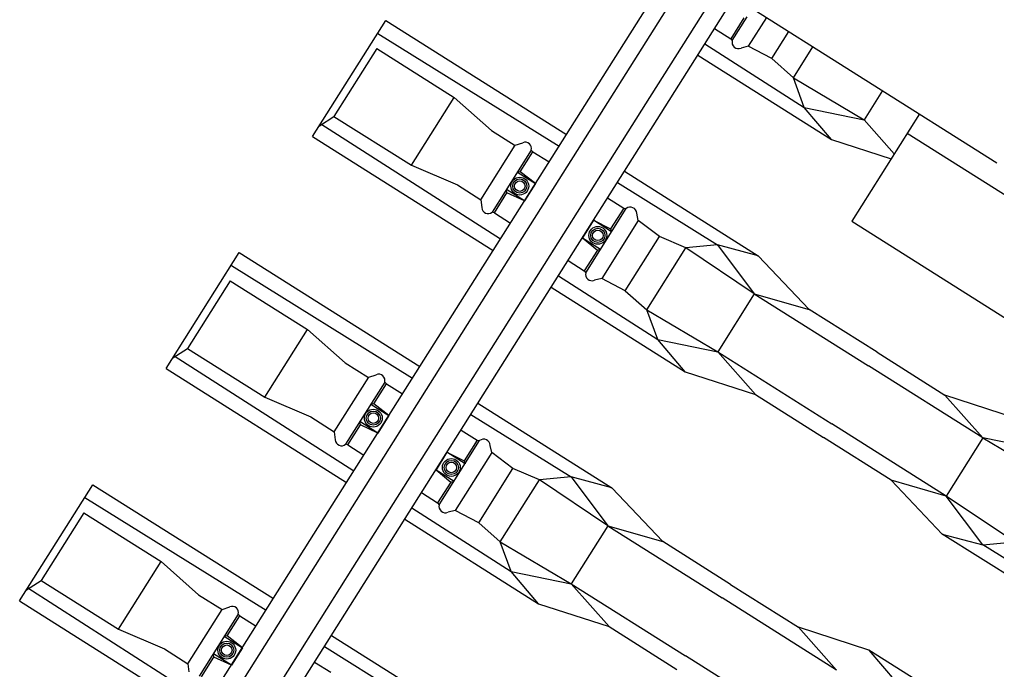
# Model space of a CAD drawing. Extents: x -7483133 to -743169, y -11317770 to -1127091.
# Drawn here: x -743178.179 to -743176.043, y -1127101.966 to -1127100.545 of the extents above; entities that cross this region are included whole.
import ezdxf

# ---------------------------------------------------------------- set-up
doc = ezdxf.new("R2010")
doc.units = 0
doc.layers.add('KOL_ROST', color=7, linetype='Continuous')
doc.layers.add('PREJEZD_KCE', color=7, linetype='Continuous')

msp = doc.modelspace()

# ---------------------------------------------------------------- linework, layer by layer
at = {"layer": 'KOL_ROST'}
for p, q in [((-743176.9035, -1127100.6693), (-743176.7433, -1127100.4156)), ((-743176.8704, -1127100.6902), (-743176.7103, -1127100.4365)), ((-743176.8096, -1127100.7287), (-743176.6494, -1127100.4749)), ((-743176.7765, -1127100.7495), (-743176.6163, -1127100.4958)), ((-743177.5385, -1127100.8007), (-743177.3783, -1127100.547)), ((-743177.3783, -1127100.547), (-743176.9836, -1127100.7962)), ((-743177.3956, -1127100.575), (-743176.9996, -1127100.8216)), ((-743176.6595, -1127100.5642), (-743176.6244, -1127100.5868)), ((-743176.5345, -1127100.6303), (-743176.4971, -1127100.5711)), ((-743177.3982, -1127100.6084), (-743177.4916, -1127100.7564)), ((-743177.3982, -1127100.6084), (-743177.229, -1127100.7152)), ((-743176.6809, -1127100.598), (-743176.4636, -1127100.7372)), ((-743176.5861, -1127100.6033), (-743176.6018, -1127100.6074)), ((-743176.5345, -1127100.6303), (-743176.5861, -1127100.6033)), ((-743176.4874, -1127100.6719), (-743176.4447, -1127100.6041)), ((-743176.6964, -1127100.6227), (-743176.4039, -1127100.8074)), ((-743177.2238, -1127101.1767), (-743176.9035, -1127100.6693)), ((-743176.4636, -1127100.7372), (-743176.4874, -1127100.6719)), ((-743177.1907, -1127101.1976), (-743176.8704, -1127100.6902)), ((-743176.2925, -1127100.7002), (-743176.3325, -1127100.7637)), ((-743177.3225, -1127100.8631), (-743177.229, -1127100.7152)), ((-743177.229, -1127100.7152), (-743177.1471, -1127100.7876)), ((-743177.229, -1127100.7152), (-743177.1471, -1127100.7876)), ((-743177.1298, -1127101.236), (-743176.8096, -1127100.7287)), ((-743176.4039, -1127100.8074), (-743176.4636, -1127100.7372)), ((-743176.4636, -1127100.7372), (-743176.3325, -1127100.7637)), ((-743177.5235, -1127100.777), (-743177.4916, -1127100.7564)), ((-743177.4916, -1127100.7564), (-743177.3225, -1127100.8631)), ((-743177.0968, -1127101.2569), (-743176.7765, -1127100.7495)), ((-743176.3325, -1127100.7637), (-743176.2667, -1127100.8382)), ((-743177.5205, -1127100.7728), (-743177.1276, -1127101.0244)), ((-743177.1471, -1127100.7876), (-743177.0956, -1127100.8198)), ((-743177.1471, -1127100.7876), (-743177.0956, -1127100.8198)), ((-743177.5385, -1127100.8007), (-743177.1437, -1127101.0499)), ((-743176.4039, -1127100.8074), (-743176.2739, -1127100.8496)), ((-743177.0956, -1127100.8197), (-743177.0789, -1127100.8141)), ((-743177.0956, -1127100.8197), (-743177.0789, -1127100.8141)), ((-743177.0568, -1127100.8341), (-743177.0213, -1127100.856)), ((-743177.3225, -1127100.8631), (-743177.2218, -1127100.906)), ((-743177.0844, -1127100.8777), (-743177.0908, -1127100.8785)), ((-743177.0908, -1127100.8785), (-743177.0513, -1127100.9035)), ((-743177.0513, -1127100.9035), (-743177.0844, -1127100.8777)), ((-743176.8566, -1127100.8764), (-743176.564, -1127101.0611)), ((-743177.2218, -1127100.906), (-743177.1706, -1127100.9386)), ((-743177.1136, -1127100.9238), (-743177.1148, -1127100.9165)), ((-743177.0753, -1127100.9414), (-743177.1148, -1127100.9165)), ((-743177.0513, -1127100.9035), (-743177.0753, -1127100.9414)), ((-743176.8721, -1127100.901), (-743176.6531, -1127101.0373)), ((-743177.0753, -1127100.9414), (-743177.1136, -1127100.9238)), ((-743176.8935, -1127100.9349), (-743176.858, -1127100.9569)), ((-743177.1706, -1127100.9386), (-743177.1684, -1127100.956)), ((-743177.1409, -1127100.9674), (-743177.1059, -1127100.99)), ((-743176.8266, -1127100.9843), (-743176.8296, -1127100.9684)), ((-743176.9243, -1127100.9837), (-743176.9483, -1127101.0217)), ((-743176.8848, -1127101.0086), (-743176.9243, -1127100.9837)), ((-743176.9243, -1127100.9837), (-743176.8868, -1127101.0025)), ((-743176.8868, -1127101.0025), (-743176.8848, -1127101.0086)), ((-743176.7801, -1127101.0193), (-743176.8266, -1127100.9843)), ((-743176.9483, -1127101.0217), (-743176.9088, -1127101.0466)), ((-743176.9483, -1127101.0217), (-743176.9159, -1127101.0487)), ((-743176.8548, -1127101.1377), (-743176.7801, -1127101.0193)), ((-743176.7223, -1127101.0439), (-743176.7801, -1127101.0193)), ((-743176.8077, -1127101.1792), (-743176.7223, -1127101.0439)), ((-743176.6531, -1127101.0373), (-743176.7223, -1127101.0439)), ((-743176.5728, -1127101.1442), (-743176.7223, -1127101.0439)), ((-743176.564, -1127101.0611), (-743176.6531, -1127101.0373)), ((-743176.6531, -1127101.0373), (-743176.5728, -1127101.1442)), ((-743177.8588, -1127101.308), (-743177.6986, -1127101.0543)), ((-743177.6986, -1127101.0543), (-743177.3039, -1127101.3035)), ((-743176.9159, -1127101.0487), (-743176.9088, -1127101.0466)), ((-743176.564, -1127101.0611), (-743176.4526, -1127101.1787)), ((-743177.7159, -1127101.0823), (-743177.3199, -1127101.3289)), ((-743176.9798, -1127101.0715), (-743176.9447, -1127101.0942)), ((-743177.0011, -1127101.1054), (-743176.7839, -1127101.2445)), ((-743177.7184, -1127101.1157), (-743177.8119, -1127101.2637)), ((-743177.7184, -1127101.1157), (-743177.5493, -1127101.2225)), ((-743177.0167, -1127101.1301), (-743176.7242, -1127101.3147)), ((-743176.9064, -1127101.1107), (-743176.922, -1127101.1148)), ((-743176.8548, -1127101.1377), (-743176.9064, -1127101.1107)), ((-743176.5728, -1127101.1442), (-743176.6528, -1127101.2711)), ((-743176.5728, -1127101.1442), (-743176.4526, -1127101.1787)), ((-743176.5728, -1127101.1442), (-743176.323, -1127101.3019)), ((-743177.5441, -1127101.684), (-743177.2238, -1127101.1767)), ((-743176.7839, -1127101.2445), (-743176.8077, -1127101.1792)), ((-743176.3043, -1127101.2723), (-743176.4526, -1127101.1787)), ((-743177.511, -1127101.7049), (-743177.1907, -1127101.1976)), ((-743177.6427, -1127101.3705), (-743177.5493, -1127101.2225)), ((-743177.5493, -1127101.2225), (-743177.4673, -1127101.295)), ((-743177.5493, -1127101.2225), (-743177.4673, -1127101.295)), ((-743177.4501, -1127101.7434), (-743177.1298, -1127101.236)), ((-743177.4171, -1127101.7642), (-743177.0968, -1127101.2569)), ((-743176.7242, -1127101.3147), (-743176.7839, -1127101.2445)), ((-743176.7839, -1127101.2445), (-743176.6528, -1127101.2711)), ((-743177.8438, -1127101.2844), (-743177.8119, -1127101.2637)), ((-743177.8408, -1127101.2802), (-743177.4479, -1127101.5317)), ((-743177.8119, -1127101.2637), (-743177.6427, -1127101.3705)), ((-743176.6528, -1127101.2711), (-743176.57, -1127101.3647)), ((-743176.3043, -1127101.2723), (-743176.1559, -1127101.366)), ((-743177.4673, -1127101.295), (-743177.4159, -1127101.3271)), ((-743177.4673, -1127101.295), (-743177.4159, -1127101.3271)), ((-743177.8588, -1127101.308), (-743177.464, -1127101.5572)), ((-743177.4158, -1127101.327), (-743177.3992, -1127101.3215)), ((-743177.4158, -1127101.327), (-743177.3992, -1127101.3215)), ((-743176.7242, -1127101.3147), (-743176.57, -1127101.3647)), ((-743176.0731, -1127101.4596), (-743176.323, -1127101.3019)), ((-743177.3771, -1127101.3415), (-743177.3416, -1127101.3633)), ((-743176.57, -1127101.3647), (-743176.4217, -1127101.4584)), ((-743177.6427, -1127101.3705), (-743177.5421, -1127101.4133)), ((-743177.4047, -1127101.385), (-743177.4111, -1127101.3859)), ((-743177.4111, -1127101.3859), (-743177.3716, -1127101.4108)), ((-743177.3716, -1127101.4108), (-743177.4047, -1127101.385)), ((-743177.1769, -1127101.3837), (-743176.8843, -1127101.5684)), ((-743176.0018, -1127101.416), (-743176.1559, -1127101.366)), ((-743176.0731, -1127101.4596), (-743176.1559, -1127101.366)), ((-743177.5421, -1127101.4133), (-743177.4909, -1127101.4459)), ((-743177.4338, -1127101.4312), (-743177.4351, -1127101.4239)), ((-743177.3956, -1127101.4488), (-743177.4351, -1127101.4239)), ((-743177.3716, -1127101.4108), (-743177.3956, -1127101.4488)), ((-743177.1924, -1127101.4083), (-743176.9734, -1127101.5447)), ((-743177.4909, -1127101.4459), (-743177.4887, -1127101.4634)), ((-743177.3956, -1127101.4488), (-743177.4338, -1127101.4312)), ((-743177.2138, -1127101.4423), (-743177.1783, -1127101.4642)), ((-743176.2734, -1127101.552), (-743176.4217, -1127101.4584)), ((-743176.0731, -1127101.4596), (-743176.1532, -1127101.5865)), ((-743176.0731, -1127101.4596), (-743175.9183, -1127101.5515)), ((-743175.9421, -1127101.4862), (-743176.0731, -1127101.4596)), ((-743177.4612, -1127101.4747), (-743177.4262, -1127101.4973)), ((-743177.2446, -1127101.491), (-743177.2686, -1127101.529)), ((-743177.2051, -1127101.516), (-743177.2446, -1127101.491)), ((-743177.2446, -1127101.491), (-743177.2071, -1127101.5099)), ((-743177.1469, -1127101.4917), (-743177.1499, -1127101.4758)), ((-743177.1003, -1127101.5266), (-743177.1469, -1127101.4917)), ((-743177.2071, -1127101.5099), (-743177.2051, -1127101.516)), ((-743177.2686, -1127101.529), (-743177.2291, -1127101.5539)), ((-743177.2686, -1127101.529), (-743177.2362, -1127101.556)), ((-743177.1751, -1127101.645), (-743177.1003, -1127101.5266)), ((-743177.0426, -1127101.5513), (-743177.1003, -1127101.5266)), ((-743177.2362, -1127101.556), (-743177.2291, -1127101.5539)), ((-743177.128, -1127101.6866), (-743177.0426, -1127101.5513)), ((-743176.9734, -1127101.5447), (-743177.0426, -1127101.5513)), ((-743176.893, -1127101.6516), (-743177.0426, -1127101.5513)), ((-743176.8843, -1127101.5684), (-743176.9734, -1127101.5447)), ((-743176.9734, -1127101.5447), (-743176.893, -1127101.6516)), ((-743176.162, -1127101.6696), (-743176.2734, -1127101.552)), ((-743176.1532, -1127101.5865), (-743176.2734, -1127101.552)), ((-743178.179, -1127101.8154), (-743178.0189, -1127101.5617)), ((-743178.0189, -1127101.5617), (-743177.6242, -1127101.8109)), ((-743177.3, -1127101.5789), (-743177.265, -1127101.6015)), ((-743176.8843, -1127101.5684), (-743176.7729, -1127101.686)), ((-743178.0362, -1127101.5897), (-743177.6402, -1127101.8363)), ((-743176.0729, -1127101.6934), (-743176.1532, -1127101.5865)), ((-743177.3214, -1127101.6127), (-743177.1042, -1127101.7519)), ((-743177.2266, -1127101.618), (-743177.2423, -1127101.6221)), ((-743177.1751, -1127101.645), (-743177.2266, -1127101.618)), ((-743178.0387, -1127101.6231), (-743178.1321, -1127101.7711)), ((-743178.0387, -1127101.6231), (-743177.8696, -1127101.7299)), ((-743177.337, -1127101.6374), (-743177.0444, -1127101.8221)), ((-743176.893, -1127101.6516), (-743176.9731, -1127101.7784)), ((-743176.893, -1127101.6516), (-743176.7729, -1127101.686)), ((-743176.893, -1127101.6516), (-743176.6432, -1127101.8093)), ((-743177.8643, -1127102.1914), (-743177.5441, -1127101.684)), ((-743176.162, -1127101.6696), (-743176.0729, -1127101.6934)), ((-743175.8694, -1127101.8543), (-743176.162, -1127101.6696)), ((-743177.8313, -1127102.2123), (-743177.511, -1127101.7049)), ((-743177.1042, -1127101.7519), (-743177.128, -1127101.6866)), ((-743176.6246, -1127101.7797), (-743176.7729, -1127101.686)), ((-743176.0729, -1127101.6934), (-743176.0037, -1127101.6868)), ((-743175.8538, -1127101.8297), (-743176.0729, -1127101.6934)), ((-743177.963, -1127101.8778), (-743177.8696, -1127101.7299)), ((-743177.8696, -1127101.7299), (-743177.7876, -1127101.8023)), ((-743177.8696, -1127101.7299), (-743177.7876, -1127101.8023)), ((-743177.7704, -1127102.2507), (-743177.4501, -1127101.7434)), ((-743178.1641, -1127101.7917), (-743178.1321, -1127101.7711)), ((-743178.1321, -1127101.7711), (-743177.963, -1127101.8778)), ((-743177.7373, -1127102.2716), (-743177.4171, -1127101.7642)), ((-743177.0444, -1127101.8221), (-743177.1042, -1127101.7519)), ((-743177.1042, -1127101.7519), (-743176.9731, -1127101.7784)), ((-743178.1611, -1127101.7875), (-743177.7682, -1127102.0391)), ((-743176.9731, -1127101.7784), (-743176.8903, -1127101.8721)), ((-743176.6246, -1127101.7797), (-743176.4762, -1127101.8733)), ((-743177.7876, -1127101.8023), (-743177.7362, -1127101.8345)), ((-743177.7876, -1127101.8023), (-743177.7362, -1127101.8345)), ((-743176.3934, -1127101.967), (-743176.6432, -1127101.8093)), ((-743178.179, -1127101.8154), (-743177.7843, -1127102.0646)), ((-743177.7361, -1127101.8344), (-743177.7194, -1127101.8288)), ((-743177.7361, -1127101.8344), (-743177.7194, -1127101.8288)), ((-743177.0444, -1127101.8221), (-743176.8903, -1127101.8721)), ((-743177.6973, -1127101.8488), (-743177.6619, -1127101.8707)), ((-743177.963, -1127101.8778), (-743177.8624, -1127101.9207)), ((-743176.8903, -1127101.8721), (-743176.742, -1127101.9657)), ((-743176.3221, -1127101.9233), (-743176.4762, -1127101.8733)), ((-743176.3934, -1127101.967), (-743176.4762, -1127101.8733)), ((-743177.725, -1127101.8924), (-743177.7314, -1127101.8932)), ((-743177.7314, -1127101.8932), (-743177.6919, -1127101.9182)), ((-743177.6919, -1127101.9182), (-743177.725, -1127101.8924)), ((-743177.4971, -1127101.8911), (-743177.2046, -1127102.0758)), ((-743177.8624, -1127101.9207), (-743177.8112, -1127101.9533)), ((-743177.6919, -1127101.9182), (-743177.7158, -1127101.9561)), ((-743177.5127, -1127101.9157), (-743177.2937, -1127102.052)), ((-743177.7541, -1127101.9385), (-743177.7553, -1127101.9312)), ((-743177.7158, -1127101.9561), (-743177.7553, -1127101.9312)), ((-743177.7158, -1127101.9561), (-743177.7541, -1127101.9385)), ((-743176.3221, -1127101.9233), (-743176.2624, -1127101.9935)), ((-743176.0296, -1127102.108), (-743176.3221, -1127101.9233)), ((-743177.8112, -1127101.9533), (-743177.809, -1127101.9707)), ((-743177.5341, -1127101.9496), (-743177.4985, -1127101.9716))]:
    msp.add_line(p, q, dxfattribs=at)
for points in [[(-743176.5956, -1127100.5413), (-743176.6244, -1127100.5868)], [(-743176.6211, -1127100.5909), (-743176.5885, -1127100.5392)], [(-743176.5462, -1127100.5401), (-743176.5861, -1127100.6033)], [(-743176.6244, -1127100.5868), (-743176.6211, -1127100.5909)], [(-743176.5345, -1127100.6303), (-743176.4874, -1127100.6719), (-743176.3325, -1127100.7637)], [(-743177.1706, -1127100.9386), (-743177.0956, -1127100.8197)], [(-743177.0603, -1127100.8302), (-743177.146, -1127100.9659)], [(-743177.0568, -1127100.8341), (-743177.0603, -1127100.8302)], [(-743177.0568, -1127100.8341), (-743177.0603, -1127100.8302)], [(-743177.0843, -1127100.8778), (-743177.0568, -1127100.8341)], [(-743177.1409, -1127100.9674), (-743177.1134, -1127100.9239)], [(-743176.9414, -1127101.0982), (-743176.8529, -1127100.958)], [(-743176.858, -1127100.9569), (-743176.8868, -1127101.0025)], [(-743176.858, -1127100.9569), (-743176.8529, -1127100.958)], [(-743177.1409, -1127100.9674), (-743177.146, -1127100.9659)], [(-743176.8266, -1127100.9843), (-743176.9064, -1127101.1107)], [(-743176.9159, -1127101.0487), (-743176.9447, -1127101.0942)], [(-743176.9447, -1127101.0942), (-743176.9414, -1127101.0982)], [(-743176.8548, -1127101.1377), (-743176.8077, -1127101.1792), (-743176.6528, -1127101.2711), (-743176.403, -1127101.4288)], [(-743177.4909, -1127101.4459), (-743177.4158, -1127101.327)], [(-743177.3806, -1127101.3375), (-743177.4662, -1127101.4733)], [(-743177.4046, -1127101.3851), (-743177.3771, -1127101.3415)], [(-743177.3771, -1127101.3415), (-743177.3806, -1127101.3375)], [(-743177.3771, -1127101.3415), (-743177.3806, -1127101.3375)], [(-743175.9459, -1127101.7114), (-743176.0037, -1127101.6868), (-743176.1532, -1127101.5865), (-743176.403, -1127101.4288)], [(-743177.4612, -1127101.4747), (-743177.4337, -1127101.4312)], [(-743177.2617, -1127101.6056), (-743177.1732, -1127101.4654)], [(-743177.1783, -1127101.4642), (-743177.2071, -1127101.5099)], [(-743177.1783, -1127101.4642), (-743177.1732, -1127101.4654)], [(-743177.4612, -1127101.4747), (-743177.4662, -1127101.4733)], [(-743177.1469, -1127101.4917), (-743177.2266, -1127101.618)], [(-743177.2362, -1127101.556), (-743177.265, -1127101.6015)], [(-743177.265, -1127101.6015), (-743177.2617, -1127101.6056)], [(-743177.1751, -1127101.645), (-743177.128, -1127101.6866), (-743176.9731, -1127101.7784), (-743176.7233, -1127101.9361)], [(-743177.8112, -1127101.9533), (-743177.7361, -1127101.8344)], [(-743177.7008, -1127101.8449), (-743177.7865, -1127101.9806)], [(-743177.7249, -1127101.8925), (-743177.6973, -1127101.8488)], [(-743177.6973, -1127101.8488), (-743177.7008, -1127101.8449)], [(-743177.6973, -1127101.8488), (-743177.7008, -1127101.8449)], [(-743177.7815, -1127101.9821), (-743177.754, -1127101.9386)], [(-743176.2662, -1127102.2188), (-743176.324, -1127102.1941), (-743176.4735, -1127102.0938), (-743176.7233, -1127101.9361)]]:
    msp.add_lwpolyline(points, dxfattribs=at)
for centre, radius in [((-743177.0855, -1127100.9089), 0.0195), ((-743177.0855, -1127100.9089), 0.0155), ((-743177.0855, -1127100.9089), 0.0115), ((-743176.9148, -1127101.0167), 0.0195), ((-743176.9148, -1127101.0167), 0.0155), ((-743176.9148, -1127101.0167), 0.0115), ((-743177.4057, -1127101.4162), 0.0195), ((-743177.4057, -1127101.4162), 0.0155), ((-743177.4057, -1127101.4162), 0.0115), ((-743177.2351, -1127101.524), 0.0195), ((-743177.2351, -1127101.524), 0.0155), ((-743177.2351, -1127101.524), 0.0115), ((-743177.726, -1127101.9236), 0.0195), ((-743177.726, -1127101.9236), 0.0155), ((-743177.726, -1127101.9236), 0.0115)]:
    msp.add_circle(centre, radius, dxfattribs=at)
for centre, radius, start, end in [((-743176.6072, -1127100.5942), 0.0143, 166.7249, 292.2532), ((-743177.0735, -1127100.8267), 0.0137, 345.0759, 113.2979), ((-743177.0735, -1127100.8267), 0.0137, 345.0759, 113.2979), ((-743177.1548, -1127100.9555), 0.0137, 182.1748, 310.3968), ((-743176.8439, -1127100.9692), 0.0143, 3.2195, 128.7478), ((-743176.9275, -1127101.1015), 0.0143, 166.7249, 292.2532), ((-743177.3938, -1127101.334), 0.0137, 345.0759, 113.2979), ((-743177.3938, -1127101.334), 0.0137, 345.0759, 113.2979), ((-743177.4751, -1127101.4629), 0.0137, 182.1748, 310.3968), ((-743177.1642, -1127101.4766), 0.0143, 3.2195, 128.7478), ((-743177.2478, -1127101.6089), 0.0143, 166.7249, 292.2532), ((-743177.714, -1127101.8414), 0.0137, 345.0759, 113.2979), ((-743177.714, -1127101.8414), 0.0137, 345.0759, 113.2979)]:
    msp.add_arc(centre, radius, start, end, dxfattribs=at)
at = {"layer": 'PREJEZD_KCE'}
for p, q in [((-743176.6494, -1127100.4749), (-743176.0427, -1127100.8579)), ((-743176.2118, -1127100.7512), (-743176.3597, -1127100.9854)), ((-743176.2385, -1127100.7935), (-743175.9002, -1127101.007)), ((-743176.3597, -1127100.9854), (-743176.0214, -1127101.1989))]:
    msp.add_line(p, q, dxfattribs=at)

doc.saveas('drawing.dxf')
